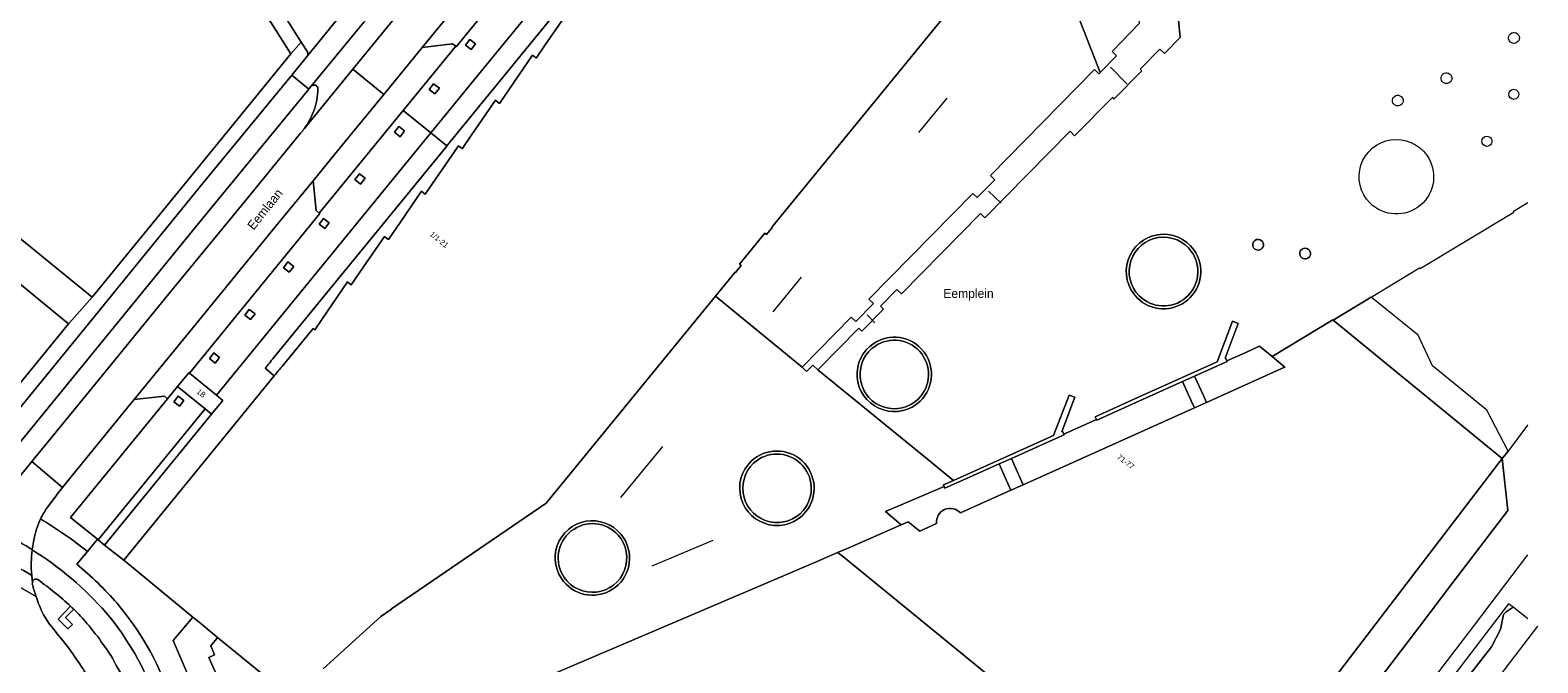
# Model space of a CAD drawing. Header units: metres. Extents: x 151448 to 154749, y 463108 to 465296.
# Tile 292 of 449: x 154539 to 154748, y 463401 to 463488. Entities that reach past the tile are written whole.
import ezdxf
from ezdxf.enums import TextEntityAlignment as Align

# ---------------------------------------------------------------- set-up
doc = ezdxf.new("R2010")
doc.units = ezdxf.units.M
for name, color, linetype, lineweight in [('B-PV-AM-AS_SPOOR_TREIN-G', 253, 'Continuous', 9), ('B-PV-GR-GROENVOORZIENING-GV', 253, 'Continuous', 9), ('B-PV-GR-HAAG-GV', 253, 'Continuous', 9), ('B-PV-IE-TERREINAFSCHEIDING_KUNSTMATIG_HEKWERK-G', 253, 'Continuous', 9), ('B-PV-IE-TERREINAFSCHEIDING_KUNSTMATIG_MUUR-G', 253, 'Continuous', 9), ('B-PV-IE-TERREINAFSCHEIDING_KUNSTMATIG_MUUR-GV', 253, 'Continuous', 9), ('B-PV-OG-BEBOUWING-GV', 1, 'Continuous', 9), ('B-PV-OG-BEBOUWING-T18', 2, 'Continuous', 9), ('B-PV-OG-TERREIN_BEGROEID-GV', 253, 'Continuous', 9), ('B-PV-OG-TERREIN_ERF-GV', 253, 'Continuous', 9), ('B-PV-OG-TOPOGRAFIE-T18', 2, 'Continuous', 9), ('B-PV-VH-GESLOTENVERHARDING-GV', 253, 'Continuous', 9), ('B-PV-VH-GESLOTENVERHARDING_ASFALT-GV', 253, 'Continuous', 9), ('B-PV-VH-HALFVERHARDING-GV', 253, 'Continuous', 9), ('B-PV-VH-OPENVERHARDING_BETONELEMENT-GV', 253, 'Continuous', 9), ('B-PV-VH-OPENVERHARDING_BETONSTRAATSTEEN-GV', 253, 'Continuous', 9), ('B-PV-VH-OPENVERHARDING_SIERBESTRATING-GV', 253, 'Continuous', 9), ('B-PV-VH-OPENVERHARDING_TEGEL-GV', 253, 'Continuous', 9)]:
    doc.layers.add(name, color=color, linetype=linetype, lineweight=lineweight)
doc.styles.add('Drong', font='txt', dxfattribs={"height": 1.8})

msp = doc.modelspace()

# ---------------------------------------------------------------- linework, layer by layer
at = {"layer": 'B-PV-AM-AS_SPOOR_TREIN-G', "flags": 128}
msp.add_lwpolyline([(154662.214, 463294.003), (154747.527, 463405.734)], dxfattribs=at)
at = {"layer": 'B-PV-GR-GROENVOORZIENING-GV', "flags": 128}
for points in [[(154599.926, 463485.513), (154600.539, 463486.303), (154599.749, 463486.916), (154599.136, 463486.125)], [(154590.548, 463477.105), (154597.796, 463485.972), (154597.355, 463486.321), (154593.158, 463485.813), (154592.966, 463485.557), (154587.852, 463479.309), (154581.879, 463472.013), (154578.079, 463467.377), (154578.494, 463463.24), (154578.928, 463462.89)], [(154594.925, 463479.395), (154595.537, 463480.186), (154594.747, 463480.798), (154594.134, 463480.008)], [(154590.1, 463473.467), (154590.713, 463474.258), (154589.923, 463474.87), (154589.31, 463474.08)], [(154584.644, 463466.917), (154585.257, 463467.707), (154584.467, 463468.32), (154583.854, 463467.53)], [(154579.683, 463460.762), (154580.296, 463461.552), (154579.506, 463462.165), (154578.893, 463461.374)], [(154574.77, 463454.727), (154575.383, 463455.517), (154574.592, 463456.13), (154573.98, 463455.339)], [(154569.419, 463448.157), (154570.032, 463448.947), (154569.241, 463449.56), (154568.629, 463448.77)], [(154564.519, 463442.147), (154565.132, 463442.938), (154564.341, 463443.55), (154563.728, 463442.76)], [(154559.582, 463436.162), (154560.195, 463436.953), (154559.404, 463437.565), (154558.792, 463436.775)]]:
    msp.add_lwpolyline(points, close=True, dxfattribs=at)
at = {"layer": 'B-PV-GR-GROENVOORZIENING-GV'}
for points in [[(154578.728, 463480.096, 0.670335), (154577.805, 463480.435)], [(154577.805, 463480.435, 0.038795), (154577.769, 463480.392)], [(154578.161, 463477.027, 0.0889868), (154578.728, 463480.096)], [(154576.83, 463474.568, 0.0670476), (154578.161, 463477.027)], [(154576.332, 463473.931, 0.0185477), (154576.83, 463474.568)], [(154708.889, 463459.262, 0.9237262), (154708.639, 463457.796)], [(154708.639, 463457.796, 1.0709713), (154708.889, 463459.262)], [(154715.291, 463458.052, 1.0527961), (154715.455, 463456.576)], [(154715.455, 463456.576, 0.9552351), (154715.291, 463458.052)], [(154541.316, 463422.223, 0.0256541), (154540.348, 463420.582)], [(154540.348, 463420.582, -0.0334693), (154546.846, 463416.078)]]:
    msp.add_lwpolyline(points, format="xyb", dxfattribs=at)
at = {"layer": 'B-PV-GR-GROENVOORZIENING-GV', "flags": 128}
for points in [[(154577.769, 463480.392), (154577.588, 463480.185), (154577.467, 463480.048), (154562.822, 463462.191), (154549.997, 463446.452), (154537.71, 463431.417), (154531.796, 463424.214), (154534.787, 463423.217), (154538.389, 463427.603), (154539.149, 463428.515), (154540.455, 463430.103), (154548.341, 463439.741), (154558.122, 463451.708), (154568.557, 463464.471), (154576.332, 463473.931)], [(154546.846, 463416.078), (154548.222, 463417.763), (154544.5, 463420.79), (154557.94, 463437.206), (154557.503, 463437.572), (154553.3, 463437.104), (154552.439, 463436.028), (154544.524, 463426.358), (154543.389, 463424.952), (154542.644, 463424.003), (154542.498, 463423.801), (154541.316, 463422.223)], [(154736.058, 463396.369), (154741.13, 463402.885), (154742.361, 463405.27), (154742.797, 463407.381), (154743.155, 463407.748), (154744.092, 463408.359), (154743.47, 463408.834), (154726.482, 463386.589)]]:
    msp.add_lwpolyline(points, dxfattribs=at)
at = {"layer": 'B-PV-GR-HAAG-GV', "flags": 128}
msp.add_lwpolyline([(154578.928, 463462.89), (154590.548, 463477.105), (154597.796, 463485.972), (154597.355, 463486.321), (154593.158, 463485.813), (154592.966, 463485.557), (154587.852, 463479.309), (154581.879, 463472.013), (154578.079, 463467.377), (154578.494, 463463.24)], close=True, dxfattribs=at)
at = {"layer": 'B-PV-GR-HAAG-GV'}
for points in [[(154578.728, 463480.096, 0.670335), (154577.805, 463480.435)], [(154577.805, 463480.435, 0.038795), (154577.769, 463480.392)], [(154578.161, 463477.027, 0.0889868), (154578.728, 463480.096)], [(154576.83, 463474.568, 0.0670476), (154578.161, 463477.027)], [(154576.332, 463473.931, 0.0185477), (154576.83, 463474.568)], [(154541.316, 463422.223, 0.0256541), (154540.348, 463420.582)], [(154540.348, 463420.582, -0.0334693), (154546.846, 463416.078)]]:
    msp.add_lwpolyline(points, format="xyb", dxfattribs=at)
at = {"layer": 'B-PV-GR-HAAG-GV', "flags": 128}
for points in [[(154577.467, 463480.048), (154562.822, 463462.191), (154549.997, 463446.452), (154537.71, 463431.417), (154531.796, 463424.214), (154534.787, 463423.217), (154538.389, 463427.603), (154539.149, 463428.515), (154540.455, 463430.103), (154548.341, 463439.741), (154558.122, 463451.708), (154568.557, 463464.471), (154576.332, 463473.931)], [(154577.769, 463480.392), (154577.588, 463480.185), (154577.467, 463480.048)], [(154546.846, 463416.078), (154548.222, 463417.763), (154544.5, 463420.79), (154557.94, 463437.206), (154557.503, 463437.572), (154553.3, 463437.104), (154552.439, 463436.028), (154544.524, 463426.358), (154543.389, 463424.952), (154542.644, 463424.003), (154542.498, 463423.801), (154541.316, 463422.223)]]:
    msp.add_lwpolyline(points, dxfattribs=at)
at = {"layer": 'B-PV-IE-TERREINAFSCHEIDING_KUNSTMATIG_HEKWERK-G', "flags": 128}
for points in [[(154688.375, 463483.067), (154690.708, 463480.738)], [(154661.893, 463474.031), (154665.786, 463478.785)], [(154673.268, 463464.262), (154671.533, 463465.911)], [(154645.585, 463454.019), (154641.697, 463449.251)], [(154654.741, 463448.811), (154655.789, 463447.716)], [(154557.94, 463437.206), (154559.322, 463438.894)], [(154548.222, 463417.763), (154544.5, 463420.79), (154557.94, 463437.206)], [(154564.029, 463435.079), (154549.196, 463416.971)], [(154626.407, 463430.604), (154620.621, 463423.53)], [(154548.312, 463417.692), (154548.222, 463417.763)], [(154549.196, 463416.971), (154548.312, 463417.692)], [(154624.987, 463414.079), (154633.408, 463417.648)], [(154743.47, 463408.834), (154691.216, 463340.409), (154689.967, 463341.33), (154686.889, 463337.302), (154688.267, 463336.251), (154664.293, 463305.088), (154652.189, 463289.101), (154649.085, 463290.775), (154645.309, 463285.823)]]:
    msp.add_lwpolyline(points, dxfattribs=at)
at = {"layer": 'B-PV-IE-TERREINAFSCHEIDING_KUNSTMATIG_MUUR-G', "flags": 128}
msp.add_lwpolyline([(154571.425, 463441.427), (154571.564, 463441.597), (154571.716, 463441.783), (154571.864, 463441.965), (154572.013, 463442.147), (154572.165, 463442.333), (154572.324, 463442.526), (154572.482, 463442.72), (154572.64, 463442.913), (154628.951, 463511.763), (154630.862, 463514.073)], dxfattribs=at)
at = {"layer": 'B-PV-IE-TERREINAFSCHEIDING_KUNSTMATIG_MUUR-GV'}
for points in [[(154699.932, 463457.799, 1.0859019), (154692.077, 463451.174)], [(154692.36, 463451.464, -1.0861487), (154699.615, 463457.558)], [(154692.077, 463451.174, 0.9218241), (154699.932, 463457.799)], [(154699.615, 463457.558, -0.9214997), (154692.36, 463451.464)], [(154662.054, 463436.884, 0.976069), (154655.086, 463444.457)], [(154655.393, 463444.168, -0.9707125), (154661.783, 463437.173)], [(154655.086, 463444.457, 1.025447), (154662.054, 463436.884)], [(154661.783, 463437.173, -1.0310769), (154655.393, 463444.168)], [(154638.683, 463428.556, 1.0606398), (154646.218, 463421.546)], [(154646.218, 463421.546, 0.9415574), (154638.683, 463428.556)], [(154638.998, 463428.277, -0.9404595), (154645.895, 463421.771)], [(154645.895, 463421.771, -1.0565586), (154638.998, 463428.277)], [(154621.069, 463417.903, 1.0143573), (154612.413, 463412.361)], [(154612.805, 463412.484, -0.9402235), (154620.273, 463418.335)], [(154612.413, 463412.361, 0.9907169), (154621.069, 463417.903)], [(154620.273, 463418.335, -1.062772), (154612.805, 463412.484)]]:
    msp.add_lwpolyline(points, format="xyb", dxfattribs=at)
at = {"layer": 'B-PV-IE-TERREINAFSCHEIDING_KUNSTMATIG_MUUR-GV', "flags": 128}
for points in [[(154703.141, 463442.337), (154692.361, 463437.471), (154686.27, 463434.722), (154686.452, 463434.333), (154686.492, 463434.248), (154692.823, 463437.094), (154698.373, 463439.589), (154700.041, 463440.337), (154704.536, 463442.379), (154704.499, 463442.461), (154704.321, 463442.862), (154704.282, 463442.846), (154706.085, 463447.633), (154705.264, 463447.933)], [(154665.292, 463425.294), (154665.393, 463425.062), (154665.496, 463424.828), (154667.13, 463425.558), (154673.004, 463428.184), (154674.686, 463428.935), (154680.819, 463431.704), (154681.987, 463432.231), (154681.949, 463432.313), (154681.762, 463432.712), (154681.65, 463432.655), (154681.698, 463432.78), (154683.485, 463437.423), (154682.672, 463437.724), (154680.503, 463432.139), (154666.686, 463425.921)]]:
    msp.add_lwpolyline(points, close=True, dxfattribs=at)
at = {"layer": 'B-PV-OG-BEBOUWING-GV', "flags": 128}
for points in [[(154508.079, 463443.245), (154514.034, 463450.515), (154533.529, 463434.558), (154534.43, 463435.606), (154536.898, 463438.572), (154544.234, 463447.575), (154526.558, 463462.035), (154524.35, 463463.849), (154513.581, 463472.69), (154505.698, 463463.057), (154506.361, 463462.515), (154499.323, 463453.904), (154486.516, 463464.428), (154479.464, 463470.204), (154461.417, 463484.93), (154454.43, 463490.745), (154444.736, 463498.625), (154437.65, 463504.384), (154427.259, 463512.897), (154427.339, 463512.978), (154419.985, 463518.992), (154419.025, 463517.786), (154418.915, 463517.619), (154415.286, 463513.192)], [(154613.544, 463491.03), (154610.195, 463486.155), (154608.947, 463484.337), (154608.802, 463484.453), (154608.432, 463484.75), (154605.225, 463480.084), (154603.836, 463478.062), (154603.677, 463478.193), (154603.296, 463478.508), (154600.043, 463473.754), (154598.705, 463471.799), (154598.544, 463471.924), (154598.177, 463472.211), (154595.014, 463467.612), (154593.574, 463465.518), (154593.409, 463465.652), (154593.046, 463465.946), (154590.095, 463461.604), (154588.482, 463459.231), (154588.284, 463459.391), (154587.954, 463459.657), (154585.059, 463455.452), (154583.352, 463452.975), (154583.158, 463453.13), (154582.832, 463453.392), (154580.036, 463449.318), (154578.283, 463446.763), (154578.085, 463446.935), (154573.929, 463441.869), (154573.768, 463441.67), (154573.606, 463441.473), (154573.454, 463441.29), (154573.299, 463441.097), (154573.151, 463440.915), (154573.002, 463440.731), (154572.85, 463440.546), (154572.702, 463440.368), (154551.875, 463414.881), (154561.406, 463407.016), (154562.06, 463406.481), (154562.758, 463405.91), (154563.449, 463405.344), (154564.189, 463404.738), (154564.86, 463404.189), (154575.021, 463395.873)], [(154579.473, 463399.838), (154587.438, 463407.083), (154588.933, 463408.1), (154588.905, 463408.143), (154610.304, 463422.744), (154633.746, 463451.398), (154636.458, 463454.713), (154636.505, 463454.675), (154637.295, 463455.65), (154637.07, 463455.833), (154640.58, 463460.133), (154640.804, 463459.949), (154641.627, 463460.952), (154641.572, 463460.996), (154665.234, 463489.921)], [(154742.576, 463428.934), (154719.208, 463448.098), (154719.182, 463448.141), (154719.142, 463448.117), (154710.748, 463443.039), (154712.514, 463441.591), (154712.386, 463441.517), (154701.671, 463436.707), (154700.003, 463435.959), (154676.309, 463425.321), (154674.628, 463424.566), (154667.629, 463421.424)], [(154664.325, 463419.942), (154661.996, 463418.896), (154660.39, 463420.196), (154659.453, 463419.785), (154652.206, 463416.605), (154650.639, 463415.918), (154651.275, 463415.467), (154701.169, 463374.696), (154711.858, 463388.709), (154716.448, 463394.72), (154742.576, 463428.934)], [(154701.169, 463374.696), (154651.275, 463415.467), (154650.639, 463415.918), (154647.571, 463414.62), (154576.733, 463384.396)]]:
    msp.add_lwpolyline(points, dxfattribs=at)
for points in [[(154719.208, 463448.098), (154742.576, 463428.934), (154743.41, 463429.978), (154740.467, 463435.623), (154732.959, 463441.767), (154730.949, 463446.003), (154724.455, 463451.275)], [(154564.029, 463435.079), (154565.575, 463436.987), (154564.683, 463437.71), (154560.944, 463440.741), (154560.869, 463440.802), (154559.322, 463438.894), (154563.129, 463435.809)]]:
    msp.add_lwpolyline(points, close=True, dxfattribs=at)
at = {"layer": 'B-PV-OG-BEBOUWING-GV'}
msp.add_lwpolyline([(154667.629, 463421.424, 0.7216246), (154664.325, 463419.942)], format="xyb", dxfattribs=at)
at = {"layer": 'B-PV-OG-TERREIN_BEGROEID-GV'}
for points in [[(154699.615, 463457.558, 1.0861487), (154692.36, 463451.464)], [(154692.36, 463451.464, 0.9214997), (154699.615, 463457.558)], [(154661.783, 463437.173, 0.9707125), (154655.393, 463444.168)], [(154655.393, 463444.168, 1.0310769), (154661.783, 463437.173)], [(154645.895, 463421.771, 0.9404595), (154638.998, 463428.277)], [(154638.998, 463428.277, 1.0565586), (154645.895, 463421.771)], [(154620.273, 463418.335, 0.9402235), (154612.805, 463412.484)], [(154612.805, 463412.484, 1.062772), (154620.273, 463418.335)], [(154540.002, 463412.194, 0.6038992), (154539.227, 463411.742)], [(154544.519, 463408.495, 0.0245848), (154540.002, 463412.194)], [(154539.204, 463411.579, 0.0121729), (154539.733, 463409.865)], [(154539.733, 463409.865, 0.0080074), (154540.142, 463408.709)], [(154540.142, 463408.709, 0.0881297), (154542.24, 463405.243)], [(154545.853, 463407.174, 0.014524), (154544.966, 463408.077)], [(154550.308, 463401.308, 0.045617), (154545.853, 463407.174)], [(154542.86, 463404.457, -0.0369984), (154546.613, 463399.203)]]:
    msp.add_lwpolyline(points, format="xyb", dxfattribs=at)
at = {"layer": 'B-PV-OG-TERREIN_BEGROEID-GV', "flags": 128}
for points in [[(154539.227, 463411.742), (154539.204, 463411.579)], [(154544.966, 463408.077), (154543.798, 463406.954), (154544.798, 463405.976), (154544.147, 463405.361), (154542.79, 463406.72), (154544.519, 463408.495)], [(154542.24, 463405.243), (154542.86, 463404.457)], [(154551.454, 463399.23), (154550.824, 463400.3), (154550.308, 463401.308)]]:
    msp.add_lwpolyline(points, dxfattribs=at)
at = {"layer": 'B-PV-OG-TERREIN_ERF-GV', "flags": 128}
for points in [[(154633.039, 463516.845), (154596.558, 463472.191), (154596.575, 463472.177), (154572.64, 463442.913), (154572.482, 463442.72), (154572.324, 463442.526), (154572.165, 463442.333), (154572.013, 463442.147), (154571.864, 463441.965), (154571.716, 463441.783), (154571.564, 463441.597), (154571.425, 463441.427), (154572.702, 463440.368), (154572.85, 463440.546), (154573.002, 463440.731), (154573.151, 463440.915), (154573.299, 463441.097), (154573.454, 463441.29), (154573.606, 463441.473), (154573.768, 463441.67), (154573.929, 463441.869), (154578.085, 463446.935), (154578.283, 463446.763), (154580.036, 463449.318), (154582.832, 463453.392), (154583.158, 463453.13), (154583.352, 463452.975), (154585.059, 463455.452), (154587.954, 463459.657), (154588.284, 463459.391), (154588.482, 463459.231), (154590.095, 463461.604), (154593.046, 463465.946), (154593.409, 463465.652), (154593.574, 463465.518), (154595.014, 463467.612), (154598.177, 463472.211), (154598.544, 463471.924), (154598.705, 463471.799), (154600.043, 463473.754), (154603.296, 463478.508), (154603.677, 463478.193), (154603.836, 463478.062), (154605.225, 463480.084), (154608.432, 463484.75), (154608.802, 463484.453), (154608.947, 463484.337), (154610.195, 463486.155), (154613.544, 463491.03)], [(154511.054, 463473.101), (154511.831, 463474.051), (154512.028, 463474.293), (154513.45, 463476.033), (154529.406, 463462.934), (154530.978, 463464.69), (154547.494, 463451.244), (154560.314, 463466.961), (154574.976, 463484.909), (154566.265, 463498.7)], [(154454.43, 463490.745), (154461.417, 463484.93), (154479.464, 463470.204), (154486.516, 463464.428), (154499.323, 463453.904), (154506.361, 463462.515), (154505.698, 463463.057), (154513.581, 463472.69), (154524.35, 463463.849), (154526.558, 463462.035), (154544.234, 463447.575), (154544.685, 463448.083), (154547.494, 463451.244), (154530.978, 463464.69), (154529.406, 463462.934), (154513.45, 463476.033), (154512.028, 463474.293), (154511.831, 463474.051), (154511.054, 463473.101), (154498.567, 463457.817), (154498.564, 463457.82), (154456.264, 463492.329)]]:
    msp.add_lwpolyline(points, dxfattribs=at)
msp.add_lwpolyline([(154735.636, 463411.582), (154743.393, 463421.741), (154742.576, 463428.934), (154716.448, 463394.72), (154711.858, 463388.709), (154701.169, 463374.696), (154705.032, 463371.501), (154727.313, 463400.682), (154731.177, 463405.742)], close=True, dxfattribs=at)
at = {"layer": 'B-PV-VH-GESLOTENVERHARDING-GV', "flags": 128}
for points in [[(154710.748, 463443.039), (154709.022, 463444.495), (154706.688, 463443.445), (154704.499, 463442.461), (154704.536, 463442.379), (154700.041, 463440.337), (154701.251, 463437.642), (154701.671, 463436.707), (154712.386, 463441.517), (154712.514, 463441.591)], [(154675.679, 463426.724), (154676.309, 463425.321), (154700.003, 463435.959), (154699.57, 463436.924), (154698.373, 463439.589), (154692.823, 463437.094), (154686.492, 463434.248), (154686.452, 463434.333), (154681.949, 463432.313), (154681.987, 463432.231), (154680.819, 463431.704), (154674.686, 463428.935)]]:
    msp.add_lwpolyline(points, close=True, dxfattribs=at)
for points in [[(154667.629, 463421.424), (154674.628, 463424.566), (154673.984, 463426), (154673.004, 463428.184), (154667.13, 463425.558), (154665.496, 463424.828), (154665.393, 463425.062)], [(154665.393, 463425.062), (154657.248, 463421.606), (154659.453, 463419.785), (154660.39, 463420.196), (154661.996, 463418.896), (154664.325, 463419.942)]]:
    msp.add_lwpolyline(points, dxfattribs=at)
at = {"layer": 'B-PV-VH-GESLOTENVERHARDING-GV'}
msp.add_lwpolyline([(154664.325, 463419.942, -0.7216246), (154667.629, 463421.424)], format="xyb", dxfattribs=at)
at = {"layer": 'B-PV-VH-GESLOTENVERHARDING_ASFALT-GV', "flags": 128}
for points in [[(154590.246, 463490.986), (154583.566, 463482.791), (154587.852, 463479.309), (154592.966, 463485.557), (154593.158, 463485.813), (154602.147, 463496.793), (154611.97, 463508.784), (154618.012, 463516.173), (154621.782, 463520.778), (154622.491, 463521.634), (154628.047, 463528.433), (154633.934, 463535.658), (154635.255, 463537.277), (154640.205, 463543.506), (154633.734, 463548.844), (154627.48, 463541.059)], [(154540.787, 463542.994), (154543.601, 463538.563), (154547.963, 463531.654), (154556.679, 463517.826), (154566.538, 463502.211), (154576.422, 463486.55), (154577.273, 463485.201)], [(154577.805, 463480.435), (154585.108, 463489.293), (154585.596, 463489.879), (154583.192, 463491.824), (154583.198, 463491.865), (154581.942, 463490.357), (154577.285, 463484.674), (154575.117, 463481.967), (154577.467, 463480.048)], [(154576.83, 463474.568), (154583.566, 463482.791), (154590.246, 463490.986)], [(154577.285, 463484.674), (154581.942, 463490.357)], [(154585.108, 463489.293), (154577.805, 463480.435)], [(154587.852, 463479.309), (154583.566, 463482.791), (154576.83, 463474.568)], [(154576.332, 463473.931), (154568.557, 463464.471), (154558.122, 463451.708), (154548.341, 463439.741), (154540.455, 463430.103), (154539.149, 463428.515), (154543.389, 463424.952), (154544.524, 463426.358), (154552.439, 463436.028), (154553.3, 463437.104), (154562.244, 463448.021), (154572.696, 463460.794), (154578.079, 463467.377), (154581.879, 463472.013), (154587.852, 463479.309)], [(154577.467, 463480.048), (154577.588, 463480.185), (154577.769, 463480.392)], [(154541.316, 463422.223), (154542.498, 463423.801), (154542.644, 463424.003), (154543.389, 463424.952), (154539.149, 463428.515), (154538.389, 463427.603), (154534.787, 463423.217), (154534.71, 463423.123), (154531.993, 463419.801)], [(154539.733, 463409.865), (154534.117, 463413.036)], [(154534.117, 463413.036), (154539.733, 463409.865)], [(154539.204, 463411.579), (154539.227, 463411.742), (154539.127, 463412.777)], [(154542.86, 463404.457), (154542.24, 463405.243)]]:
    msp.add_lwpolyline(points, dxfattribs=at)
at = {"layer": 'B-PV-VH-GESLOTENVERHARDING_ASFALT-GV'}
for points in [[(154577.273, 463485.201, -0.2959916), (154577.285, 463484.674)], [(154577.805, 463480.435, -0.670335), (154578.728, 463480.096)], [(154577.769, 463480.392, -0.038795), (154577.805, 463480.435)], [(154578.728, 463480.096, -0.0889868), (154578.161, 463477.027)], [(154578.161, 463477.027, -0.0670476), (154576.83, 463474.568)], [(154576.83, 463474.568, -0.0185477), (154576.332, 463473.931)], [(154540.348, 463420.582, -0.0256541), (154541.316, 463422.223)], [(154539.192, 463416.299, -0.0714693), (154540.348, 463420.582)], [(154531.993, 463419.801, -0.0708927), (154539.192, 463416.299)], [(154539.192, 463416.299, 0.0708927), (154531.993, 463419.801)], [(154539.127, 463412.777, 0.0409512), (154529.649, 463417.361)], [(154529.649, 463417.361, -0.0409512), (154539.127, 463412.777)], [(154539.127, 463412.777, -0.049124), (154539.192, 463416.299)], [(154539.733, 463409.865, -0.0121729), (154539.204, 463411.579)], [(154540.142, 463408.709, -0.0080074), (154539.733, 463409.865)], [(154542.24, 463405.243, -0.0881297), (154540.142, 463408.709)], [(154546.613, 463399.203, 0.0369984), (154542.86, 463404.457)]]:
    msp.add_lwpolyline(points, format="xyb", dxfattribs=at)
at = {"layer": 'B-PV-VH-HALFVERHARDING-GV', "flags": 128}
msp.add_lwpolyline([(154746.161, 463406.778), (154744.092, 463408.359), (154743.155, 463407.748), (154742.797, 463407.381), (154742.361, 463405.27), (154741.13, 463402.885), (154736.058, 463396.369)], dxfattribs=at)
at = {"layer": 'B-PV-VH-OPENVERHARDING_BETONELEMENT-GV', "flags": 128}
for points in [[(154692.433, 463489.15), (154688.619, 463485.251), (154689.223, 463484.663), (154686.951, 463482.325), (154686.787, 463482.163), (154686.183, 463482.752), (154671.801, 463468.117), (154672.408, 463467.519), (154669.958, 463465.033), (154669.363, 463465.622), (154654.982, 463450.995), (154655.591, 463450.392), (154653.141, 463447.917), (154652.536, 463448.494), (154645.74, 463441.586), (154646.33, 463440.994), (154647.208, 463441.878), (154647.896, 463441.222), (154653.569, 463446.992), (154654.002, 463446.57), (154656.982, 463449.592), (154656.56, 463450.016), (154658.822, 463452.343), (154659.461, 463451.71), (154670.396, 463462.846), (154671.025, 463462.247), (154682.809, 463474.212), (154683.438, 463473.595), (154688.673, 463478.896), (154688.882, 463478.693), (154692.727, 463482.596), (154692.52, 463482.822), (154695.231, 463485.584), (154695.851, 463484.969), (154698.047, 463487.195), (154697.079, 463497.157)], [(154564.587, 463399.237), (154563.642, 463401.436), (154564.442, 463401.77), (154563.911, 463403.023), (154564.754, 463404.058), (154564.86, 463404.189), (154564.189, 463404.738), (154563.449, 463405.344), (154562.758, 463405.91), (154562.06, 463406.481), (154561.406, 463407.016), (154558.726, 463403.752), (154569.733, 463378.067)]]:
    msp.add_lwpolyline(points, dxfattribs=at)
msp.add_lwpolyline([(154699.57, 463436.924), (154700.003, 463435.959), (154701.671, 463436.707), (154701.251, 463437.642), (154700.041, 463440.337), (154698.373, 463439.589)], close=True, dxfattribs=at)
at = {"layer": 'B-PV-VH-OPENVERHARDING_BETONSTRAATSTEEN-GV', "flags": 128}
for points in [[(154633.039, 463516.845), (154630.881, 463518.608), (154601.612, 463482.864), (154594.355, 463473.991), (154596.558, 463472.191)], [(154618.813, 463511.674), (154618.361, 463512.001), (154618.012, 463516.173), (154611.97, 463508.784), (154602.147, 463496.793), (154593.158, 463485.813), (154597.355, 463486.321), (154597.796, 463485.972), (154597.872, 463485.905), (154618.892, 463511.615)], [(154551.875, 463414.881), (154572.702, 463440.368), (154571.425, 463441.427), (154571.564, 463441.597), (154571.716, 463441.783), (154571.864, 463441.965), (154572.013, 463442.147), (154572.165, 463442.333), (154572.324, 463442.526), (154572.482, 463442.72), (154572.64, 463442.913), (154596.575, 463472.177), (154596.558, 463472.191), (154594.355, 463473.991), (154564.683, 463437.71), (154565.575, 463436.987), (154564.029, 463435.079), (154549.196, 463416.971)], [(154578.928, 463462.89), (154578.494, 463463.24), (154578.079, 463467.377), (154572.696, 463460.794), (154562.244, 463448.021), (154553.3, 463437.104), (154557.503, 463437.572), (154557.94, 463437.206), (154559.322, 463438.894), (154560.869, 463440.802), (154560.944, 463440.741), (154579.003, 463462.828)], [(154563.129, 463435.809), (154548.312, 463417.692), (154549.196, 463416.971), (154564.029, 463435.079)], [(154676.309, 463425.321), (154675.679, 463426.724), (154674.686, 463428.935), (154673.004, 463428.184), (154673.984, 463426), (154674.628, 463424.566)]]:
    msp.add_lwpolyline(points, close=True, dxfattribs=at)
for points in [[(154547.494, 463451.244), (154544.685, 463448.083), (154544.234, 463447.575), (154536.898, 463438.572), (154534.43, 463435.606), (154533.529, 463434.558), (154531.443, 463431.906), (154531.619, 463431.761), (154533.076, 463430.554), (154547.382, 463448.099), (154562.856, 463467.065), (154575.117, 463481.967), (154577.285, 463484.674)], [(154577.273, 463485.201), (154576.422, 463486.55), (154574.976, 463484.909), (154560.314, 463466.961), (154547.494, 463451.244)], [(154523.021, 463421.768), (154523.809, 463421.664), (154524.84, 463421.528), (154525.867, 463421.367), (154526.89, 463421.182), (154527.908, 463420.972), (154528.921, 463420.737), (154531.796, 463424.214), (154537.71, 463431.417), (154549.997, 463446.452), (154562.822, 463462.191), (154577.467, 463480.048), (154575.117, 463481.967)], [(154575.117, 463481.967), (154562.856, 463467.065), (154547.382, 463448.099), (154533.076, 463430.554), (154528.108, 463424.474), (154527.453, 463423.672)], [(154746.161, 463433.592), (154746.116, 463433.533), (154743.41, 463429.978), (154742.576, 463428.934), (154743.393, 463421.741), (154735.636, 463411.582), (154731.177, 463405.742), (154727.313, 463400.682), (154705.032, 463371.501), (154709.762, 463367.898), (154709.979, 463368.183), (154719.359, 463380.48), (154724.919, 463387.779), (154728.736, 463392.79), (154738.748, 463405.897), (154746.161, 463415.597)], [(154566.229, 463374.86), (154567.116, 463375.649), (154569.034, 463377.357), (154569.597, 463377.949), (154569.733, 463378.067), (154558.726, 463403.752), (154561.406, 463407.016), (154551.875, 463414.881), (154549.196, 463416.971), (154548.312, 463417.692), (154548.222, 463417.763), (154546.846, 463416.078), (154545.391, 463414.311)], [(154545.391, 463414.311), (154546.846, 463416.078)], [(154539.127, 463412.777), (154539.227, 463411.742)], [(154550.308, 463401.308), (154550.824, 463400.3), (154551.454, 463399.23)]]:
    msp.add_lwpolyline(points, dxfattribs=at)
at = {"layer": 'B-PV-VH-OPENVERHARDING_BETONSTRAATSTEEN-GV'}
for points in [[(154577.285, 463484.674, 0.2959916), (154577.273, 463485.201)], [(154540.348, 463420.582, 0.0714693), (154539.192, 463416.299)], [(154546.846, 463416.078, 0.0334693), (154540.348, 463420.582)], [(154539.192, 463416.299, 0.049124), (154539.127, 463412.777)], [(154549.436, 463407.598, 0.0748986), (154539.192, 463416.299)], [(154539.192, 463416.299, -0.0748986), (154549.436, 463407.598)], [(154545.391, 463414.311, -0.0411843), (154550.943, 463408.912)], [(154550.943, 463408.912, 0.0411843), (154545.391, 463414.311)], [(154539.227, 463411.742, -0.6038992), (154540.002, 463412.194)], [(154540.002, 463412.194, -0.0245848), (154544.519, 463408.495)], [(154544.519, 463408.495, -0.0081221), (154544.966, 463408.077)], [(154544.966, 463408.077, -0.014524), (154545.853, 463407.174)], [(154558.672, 463382.258, 0.175682), (154549.436, 463407.598)], [(154549.436, 463407.598, -0.175682), (154558.672, 463382.258)], [(154550.943, 463408.912, -0.1758498), (154560.672, 463382.281)], [(154560.672, 463382.281, 0.1758498), (154550.943, 463408.912)], [(154545.853, 463407.174, -0.045617), (154550.308, 463401.308)]]:
    msp.add_lwpolyline(points, format="xyb", dxfattribs=at)
at = {"layer": 'B-PV-VH-OPENVERHARDING_SIERBESTRATING-GV', "flags": 128}
msp.add_lwpolyline([(154675.819, 463502.842), (154680.478, 463499.03), (154686.951, 463482.325), (154689.223, 463484.663), (154688.619, 463485.251), (154692.433, 463489.15), (154691.443, 463499.373), (154692.319, 463499.448), (154691.531, 463507.414), (154691.438, 463508.36), (154685.089, 463513.408), (154684.289, 463512.431), (154683.615, 463512.979), (154681.71, 463510.934), (154680.132, 463512.384), (154673.703, 463504.581)], close=True, dxfattribs=at)
for points in [[(154665.234, 463489.921), (154641.572, 463460.996), (154641.627, 463460.952), (154640.804, 463459.949), (154640.58, 463460.133), (154637.07, 463455.833), (154637.295, 463455.65), (154636.505, 463454.675), (154636.458, 463454.713), (154633.746, 463451.398), (154645.74, 463441.586), (154652.536, 463448.494), (154653.141, 463447.917), (154655.591, 463450.392), (154654.982, 463450.995), (154669.363, 463465.622), (154669.958, 463465.033), (154672.408, 463467.519), (154671.801, 463468.117), (154686.183, 463482.752), (154686.787, 463482.163), (154686.951, 463482.325), (154680.478, 463499.03)], [(154697.079, 463497.157), (154698.047, 463487.195), (154695.851, 463484.969), (154695.231, 463485.584), (154692.52, 463482.822), (154692.727, 463482.596), (154688.882, 463478.693), (154688.673, 463478.896), (154683.438, 463473.595), (154682.809, 463474.212), (154671.025, 463462.247), (154670.396, 463462.846), (154659.461, 463451.71), (154658.822, 463452.343), (154656.56, 463450.016), (154656.982, 463449.592), (154654.002, 463446.57), (154653.569, 463446.992), (154647.896, 463441.222), (154662.573, 463429.287), (154666.686, 463425.921), (154680.503, 463432.139), (154682.672, 463437.724), (154683.485, 463437.423), (154681.698, 463432.78), (154681.65, 463432.655), (154681.762, 463432.712), (154681.949, 463432.313), (154686.452, 463434.333), (154686.27, 463434.722), (154692.361, 463437.471), (154703.141, 463442.337), (154705.264, 463447.933), (154706.085, 463447.633), (154704.282, 463442.846), (154704.321, 463442.862), (154704.499, 463442.461), (154706.688, 463443.445), (154709.022, 463444.495), (154710.748, 463443.039), (154719.142, 463448.117), (154719.182, 463448.141), (154719.208, 463448.098), (154724.455, 463451.275), (154728.124, 463453.496), (154731.166, 463455.33), (154731.228, 463455.227), (154744.211, 463463.045), (154744.151, 463463.159), (154746.161, 463464.368)], [(154576.733, 463384.396), (154647.571, 463414.62), (154650.639, 463415.918), (154652.206, 463416.605), (154659.453, 463419.785), (154657.248, 463421.606), (154665.393, 463425.062), (154665.292, 463425.294), (154666.686, 463425.921), (154662.573, 463429.287), (154647.896, 463441.222), (154647.208, 463441.878), (154646.33, 463440.994), (154645.74, 463441.586), (154633.746, 463451.398), (154610.304, 463422.744), (154588.905, 463408.143), (154588.933, 463408.1), (154587.438, 463407.083), (154579.473, 463399.838)], [(154575.021, 463395.873), (154564.86, 463404.189), (154564.754, 463404.058), (154563.911, 463403.023), (154564.442, 463401.77), (154563.642, 463401.436), (154564.587, 463399.237)]]:
    msp.add_lwpolyline(points, dxfattribs=at)
at = {"layer": 'B-PV-VH-OPENVERHARDING_SIERBESTRATING-GV'}
for points in [[(154744.778, 463486.616, -0.9301987), (154743.602, 463487.56)], [(154743.602, 463487.56, -1.0631737), (154744.778, 463486.616)], [(154734.441, 463480.949, -1.0231218), (154735.339, 463482.135)], [(154735.339, 463482.135, -0.9913945), (154734.441, 463480.949)], [(154727.713, 463477.853, -1.022862), (154728.611, 463479.039)], [(154728.611, 463479.039, -0.9913945), (154727.713, 463477.853)], [(154744.174, 463478.624, -0.9672382), (154744.164, 463480.028)], [(154744.164, 463480.028, -1.0156687), (154744.174, 463478.624)], [(154724.296, 463464.292, -1.0860506), (154732.151, 463470.917)], [(154740.471, 463472.131, -0.9665208), (154740.46, 463473.535)], [(154740.46, 463473.535, -1.0163865), (154740.471, 463472.131)], [(154732.151, 463470.917, -0.9218241), (154724.296, 463464.292)], [(154692.077, 463451.174, -1.0859019), (154699.932, 463457.799)], [(154699.932, 463457.799, -0.9218241), (154692.077, 463451.174)], [(154708.639, 463457.796, -0.9237262), (154708.889, 463459.262)], [(154708.889, 463459.262, -1.0709713), (154708.639, 463457.796)], [(154715.455, 463456.576, -1.0527961), (154715.291, 463458.052)], [(154715.291, 463458.052, -0.9552351), (154715.455, 463456.576)], [(154655.086, 463444.457, -0.976069), (154662.054, 463436.884)], [(154662.054, 463436.884, -1.025447), (154655.086, 463444.457)], [(154646.218, 463421.546, -1.0606398), (154638.683, 463428.556)], [(154638.683, 463428.556, -0.9415574), (154646.218, 463421.546)], [(154612.413, 463412.361, -1.0143573), (154621.069, 463417.903)], [(154621.069, 463417.903, -0.9907169), (154612.413, 463412.361)]]:
    msp.add_lwpolyline(points, format="xyb", dxfattribs=at)
at = {"layer": 'B-PV-VH-OPENVERHARDING_TEGEL-GV', "flags": 128}
for points in [[(154574.976, 463484.909), (154576.422, 463486.55), (154566.538, 463502.211), (154556.679, 463517.826), (154547.963, 463531.654), (154543.601, 463538.563), (154541.825, 463537.441), (154542.019, 463537.133), (154543.263, 463535.165), (154546.984, 463529.275), (154555.122, 463516.367), (154566.265, 463498.7)], [(154597.796, 463485.972), (154590.548, 463477.105), (154594.355, 463473.991), (154601.612, 463482.864), (154630.881, 463518.608), (154630.339, 463519.052), (154627.072, 463521.727), (154627.008, 463521.65), (154618.813, 463511.674), (154618.892, 463511.615), (154597.872, 463485.905)], [(154599.926, 463485.513), (154599.136, 463486.125), (154599.749, 463486.916), (154600.539, 463486.303)], [(154594.925, 463479.395), (154594.134, 463480.008), (154594.747, 463480.798), (154595.537, 463480.186)], [(154590.548, 463477.105), (154578.928, 463462.89), (154579.003, 463462.828), (154560.944, 463440.741), (154564.683, 463437.71), (154594.355, 463473.991)], [(154590.1, 463473.467), (154589.31, 463474.08), (154589.923, 463474.87), (154590.713, 463474.258)], [(154584.644, 463466.917), (154583.854, 463467.53), (154584.467, 463468.32), (154585.257, 463467.707)], [(154579.683, 463460.762), (154578.893, 463461.374), (154579.506, 463462.165), (154580.296, 463461.552)], [(154574.77, 463454.727), (154573.98, 463455.339), (154574.592, 463456.13), (154575.383, 463455.517)], [(154569.419, 463448.157), (154568.629, 463448.77), (154569.241, 463449.56), (154570.032, 463448.947)], [(154564.519, 463442.147), (154563.728, 463442.76), (154564.341, 463443.55), (154565.132, 463442.938)], [(154548.312, 463417.692), (154563.129, 463435.809), (154559.322, 463438.894), (154557.94, 463437.206), (154544.5, 463420.79), (154548.222, 463417.763)], [(154559.582, 463436.162), (154558.792, 463436.775), (154559.404, 463437.565), (154560.195, 463436.953)]]:
    msp.add_lwpolyline(points, close=True, dxfattribs=at)
msp.add_lwpolyline([(154544.519, 463408.495), (154542.79, 463406.72), (154544.147, 463405.361), (154544.798, 463405.976), (154543.798, 463406.954), (154544.966, 463408.077)], dxfattribs=at)
at = {"layer": 'B-PV-VH-OPENVERHARDING_TEGEL-GV'}
msp.add_lwpolyline([(154544.966, 463408.077, 0.0081221), (154544.519, 463408.495)], format="xyb", dxfattribs=at)

# ---------------------------------------------------------------- texts
at = {"layer": 'B-PV-OG-BEBOUWING-T18', "style": 'Drong'}
for s, rotation, p in [('1/1-21', 320.7, (154595.527, 463459.241)), ('1B', 321, (154562.6, 463437.96)), ('71-77', 322.6, (154690.511, 463428.492))]:
    msp.add_text(s, height=0.75, rotation=rotation, dxfattribs=at).set_placement(p, align=Align.MIDDLE)
at = {"layer": 'B-PV-OG-TOPOGRAFIE-T18', "style": 'Drong'}
msp.add_text('Eemlaan', height=1.25, rotation=51.5, dxfattribs=at).set_placement((154571.382, 463463.44), align=Align.MIDDLE)
msp.add_text('Eemplein', height=1.25, dxfattribs=at).set_placement((154668.749, 463451.631), align=Align.MIDDLE)

doc.saveas('drawing.dxf')
